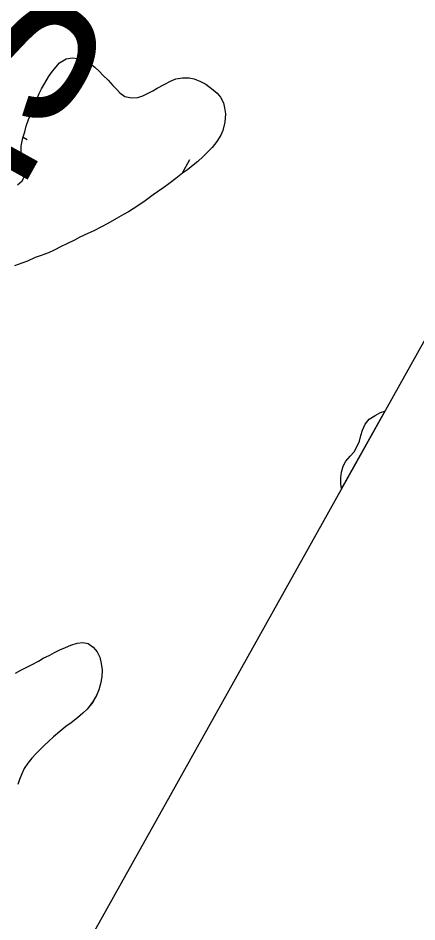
# Model space of a CAD drawing. Extents: x 3923531 to 3943530, y 207391 to 229799.
# Drawn here: x 3937227 to 3937465, y 214600 to 215140 of the extents above; entities that cross this region are included whole.
import ezdxf

# ---------------------------------------------------------------- set-up
doc = ezdxf.new("R2010")
doc.units = 0
for name, color, linetype in [('V-GRID-FRAM', 7, 'Continuous'), ('V-TOPO-GNAM-IDEN', 7, 'Continuous'), ('V-TOPO-SHOR', 7, 'Continuous'), ('V-WETL-SWMP', 7, 'Continuous')]:
    doc.layers.add(name, color=color, linetype=linetype)

msp = doc.modelspace()

# ---------------------------------------------------------------- linework, layer by layer
at = {"layer": 'V-GRID-FRAM'}
msp.add_lwpolyline([(3941569.42, 222286.79), (3934196.47, 209089.08), (3926890.07, 213186.24), (3934009.8, 226348.12), (3941569.42, 222286.79)], dxfattribs=at)
at = {"layer": 'V-TOPO-SHOR'}
for points in [[(3937226.47, 215040.3), (3937229.12, 215042.71), (3937230.81, 215045.71), (3937230.56, 215049.31), (3937229.82, 215053.11), (3937228.89, 215056.73), (3937228.63, 215059.74), (3937228.67, 215063.44), (3937229.6, 215068.3), (3937230.71, 215071.98), (3937231.63, 215075.28), (3937232.94, 215079.36), (3937234.44, 215083.14), (3937235.54, 215086.43), (3937237.64, 215090.79), (3937239.24, 215094.76), (3937240.73, 215097.57), (3937242.61, 215101.05), (3937244.8, 215104.82), (3937246.58, 215107.43), (3937249.24, 215110.61), (3937251.41, 215113.02), (3937255.43, 215115.51), (3937259.03, 215116.15), (3937262.43, 215115.72), (3937266.02, 215114.61), (3937269.89, 215112.52), (3937272.59, 215110.45), (3937275.29, 215107.99), (3937277.41, 215105.83), (3937280.49, 215102.77), (3937283.28, 215099.63), (3937285.49, 215097.46), (3937287.51, 215095.1), (3937290.41, 215092.93), (3937294.39, 215092.21), (3937298.28, 215092.46), (3937301.21, 215093.4), (3937303.96, 215094.83), (3937307.09, 215096.45), (3937309.83, 215097.97), (3937313.85, 215100.27), (3937317.66, 215102.17), (3937320.98, 215103.5), (3937324.88, 215104.13), (3937328.78, 215104.19), (3937331.89, 215103.57), (3937335.57, 215101.97), (3937338.86, 215100.38), (3937343.2, 215097.02), (3937345.61, 215095.05), (3937347.63, 215092.6), (3937349.25, 215089.17), (3937349.99, 215086.15), (3937350.44, 215082.73), (3937350.09, 215077.77), (3937348.97, 215072.63), (3937347.77, 215069.82), (3937345.39, 215066.15), (3937342.53, 215062.58), (3937339.38, 215059.3), (3937337.21, 215057.19), (3937333.97, 215054.21), (3937331.32, 215052), (3937327.79, 215049.31), (3937324.84, 215047.2), (3937320.92, 215044.03), (3937317.48, 215041.45), (3937313.65, 215038.66), (3937309.93, 215036.08), (3937307.38, 215034.26), (3937301.69, 215030.04), (3937295.41, 215025.92), (3937292.57, 215024.1), (3937289.63, 215022.48), (3937285.52, 215020.09), (3937280.33, 215017.13), (3937276.61, 215015.13), (3937272.01, 215012.84), (3937268.29, 215011.13), (3937263.6, 215008.95), (3937260.36, 215007.23), (3937255.77, 215005.04), (3937252.54, 215003.33), (3937248.23, 215001.33), (3937244.91, 214999.71), (3937240.41, 214998.01), (3937236.89, 214996.78), (3937232.39, 214994.69), (3937228.97, 214993.46), (3937224.58, 214991.86)], [(3937419.77, 214858.85), (3937419.44, 214861.64), (3937419.38, 214865.54), (3937419.71, 214868.55), (3937420.72, 214872.24), (3937422.41, 214875.24), (3937424.88, 214878.23), (3937427.24, 214880.83), (3937428.93, 214883.73), (3937430.42, 214887.12), (3937431.34, 214890.52), (3937432.35, 214893.81), (3937433.84, 214897.3), (3937436.31, 214900.39), (3937439.84, 214902.59), (3937442.97, 214904.21), (3937445.64, 214905.15)], [(3937225.21, 214748.65), (3937228.34, 214750.36), (3937232.26, 214752.36), (3937235.19, 214753.79), (3937238.91, 214755.79), (3937241.75, 214757.52), (3937245.67, 214759.42), (3937248.41, 214760.85), (3937251.73, 214762.56), (3937254.96, 214763.99), (3937258.19, 214765.41), (3937262, 214766.54), (3937265.41, 214766.89), (3937268.51, 214766.27), (3937271.51, 214764.1), (3937273.91, 214761.44), (3937275.43, 214758.12), (3937276.36, 214754.31), (3937277, 214750.61), (3937276.67, 214746.42), (3937275.94, 214742.25), (3937274.93, 214738.66), (3937273.62, 214735.36), (3937271.24, 214731.3), (3937267.89, 214727.15), (3937265.33, 214724.75), (3937262.19, 214721.96), (3937258.36, 214718.99), (3937255.32, 214716.68), (3937251.59, 214713.71), (3937247.85, 214710.64), (3937244.9, 214707.85), (3937242.54, 214705.63), (3937239.69, 214702.75), (3937237.52, 214700.53), (3937234.97, 214697.93), (3937232.6, 214694.84), (3937230.32, 214691.66), (3937228.93, 214688.56), (3937227.62, 214685.07), (3937226.62, 214682.16)]]:
    msp.add_lwpolyline(points, dxfattribs=at)
at = {"layer": 'V-WETL-SWMP'}
for p, q in [((3937229.74, 215068.75), (3937232.1, 215067.42)), ((3937329.12, 215055.27), (3937324.42, 215046.86)), ((3937445.64, 214905.15), (3937419.77, 214858.85)), ((3937436.31, 214900.39), (3937439.84, 214902.59)), ((3937439.84, 214902.59), (3937442.97, 214904.21)), ((3937442.97, 214904.21), (3937445.64, 214905.15)), ((3937432.35, 214893.81), (3937433.84, 214897.3)), ((3937433.84, 214897.3), (3937436.31, 214900.39)), ((3937431.34, 214890.52), (3937432.35, 214893.81)), ((3937428.93, 214883.73), (3937430.42, 214887.12)), ((3937430.42, 214887.12), (3937431.34, 214890.52)), ((3937424.88, 214878.23), (3937427.24, 214880.83)), ((3937427.24, 214880.83), (3937428.93, 214883.73)), ((3937420.72, 214872.24), (3937422.41, 214875.24)), ((3937422.41, 214875.24), (3937424.88, 214878.23)), ((3937419.71, 214868.55), (3937420.72, 214872.24)), ((3937419.38, 214865.54), (3937419.71, 214868.55)), ((3937419.44, 214861.64), (3937419.38, 214865.54)), ((3937419.77, 214858.85), (3937419.44, 214861.64))]:
    msp.add_line(p, q, dxfattribs=at)
for points in [[(3937226.47, 215040.3), (3937229.12, 215042.71), (3937230.81, 215045.71), (3937230.56, 215049.31), (3937229.82, 215053.11), (3937228.89, 215056.73), (3937228.63, 215059.74), (3937228.67, 215063.44), (3937229.6, 215068.3), (3937230.71, 215071.98), (3937231.62, 215075.28), (3937232.94, 215079.36), (3937234.44, 215083.14), (3937235.54, 215086.43), (3937237.64, 215090.79), (3937239.24, 215094.76), (3937240.73, 215097.57), (3937242.61, 215101.05), (3937244.8, 215104.82), (3937246.58, 215107.43), (3937249.24, 215110.61), (3937251.41, 215113.02), (3937255.43, 215115.51), (3937259.03, 215116.15), (3937262.43, 215115.72), (3937266.02, 215114.61), (3937269.89, 215112.52), (3937272.6, 215110.45), (3937275.29, 215107.99), (3937277.41, 215105.83), (3937280.49, 215102.77), (3937283.28, 215099.63), (3937285.49, 215097.46), (3937287.51, 215095.11), (3937290.41, 215092.93), (3937294.39, 215092.21), (3937298.28, 215092.46), (3937301.21, 215093.4), (3937303.96, 215094.83), (3937307.09, 215096.45), (3937309.83, 215097.97), (3937313.84, 215100.27), (3937317.66, 215102.17), (3937320.98, 215103.5), (3937324.88, 215104.13), (3937328.78, 215104.19), (3937331.89, 215103.57), (3937335.57, 215101.97), (3937338.86, 215100.38), (3937343.2, 215097.02), (3937345.61, 215095.05), (3937347.63, 215092.6), (3937349.25, 215089.17), (3937349.99, 215086.15), (3937350.44, 215082.73), (3937350.09, 215077.77), (3937348.96, 215072.63), (3937347.77, 215069.82), (3937345.39, 215066.15), (3937342.53, 215062.58), (3937339.38, 215059.3), (3937337.21, 215057.19)], [(3937337.21, 215057.19), (3937333.97, 215054.21), (3937331.32, 215052), (3937327.79, 215049.31), (3937324.84, 215047.2), (3937320.91, 215044.03), (3937317.48, 215041.44), (3937313.65, 215038.66), (3937309.93, 215036.08), (3937307.38, 215034.26), (3937301.69, 215030.04), (3937295.41, 215025.92), (3937292.57, 215024.1), (3937289.63, 215022.48), (3937285.52, 215020.09), (3937280.33, 215017.13), (3937276.61, 215015.13), (3937272.01, 215012.85), (3937268.29, 215011.13), (3937263.6, 215008.95), (3937260.36, 215007.23), (3937255.77, 215005.04), (3937252.54, 215003.33), (3937248.23, 215001.33), (3937244.91, 214999.71), (3937240.41, 214998.01), (3937236.89, 214996.78), (3937232.39, 214994.69), (3937228.97, 214993.46), (3937224.58, 214991.86)], [(3937225.21, 214748.65), (3937228.34, 214750.36), (3937232.26, 214752.36), (3937235.19, 214753.79), (3937238.91, 214755.79), (3937241.75, 214757.52), (3937245.67, 214759.42), (3937248.41, 214760.85), (3937251.73, 214762.56), (3937254.96, 214763.99), (3937258.19, 214765.41), (3937262, 214766.54), (3937265.41, 214766.89), (3937268.52, 214766.27), (3937271.51, 214764.1), (3937273.91, 214761.44), (3937275.43, 214758.12), (3937276.36, 214754.31), (3937277, 214750.61), (3937276.67, 214746.43), (3937275.94, 214742.25), (3937274.93, 214738.66), (3937273.62, 214735.36), (3937271.25, 214731.3), (3937267.89, 214727.15), (3937265.33, 214724.75), (3937262.19, 214721.96), (3937258.36, 214718.99), (3937255.32, 214716.68), (3937251.59, 214713.71), (3937247.85, 214710.64), (3937244.9, 214707.85), (3937242.54, 214705.63), (3937239.69, 214702.75), (3937237.52, 214700.53), (3937234.97, 214697.93), (3937232.6, 214694.84), (3937230.32, 214691.66), (3937228.93, 214688.56), (3937227.62, 214685.07), (3937226.62, 214682.16)]]:
    msp.add_lwpolyline(points, dxfattribs=at)
msp.add_arc((3937225.95, 214751.76), 17.62, 20.0381, 20.2633, dxfattribs=at)

# ---------------------------------------------------------------- texts
at = {"layer": 'V-TOPO-GNAM-IDEN'}
msp.add_text('PARISH,', height=100, rotation=240.9015, dxfattribs=at).set_placement((3937351.62, 215463.15))

doc.saveas('drawing.dxf')
